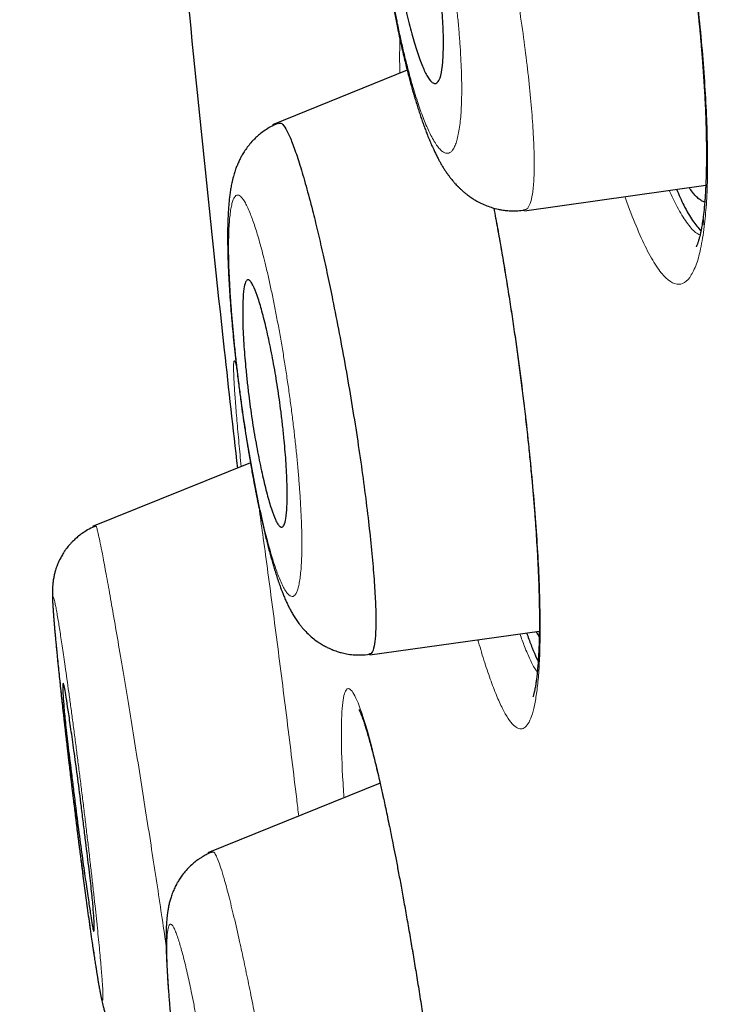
# Model space of a CAD drawing. Header units: millimetres. Extents: x 8 to 428, y 12 to 633.
# Tile 593 of 656: x 28.62 to 33.71, y 597.66 to 604.82. Entities that reach past the tile are written whole.
import ezdxf

# ---------------------------------------------------------------- set-up
doc = ezdxf.new("R2010")
doc.units = ezdxf.units.MM

msp = doc.modelspace()

# ---------------------------------------------------------------- linework, layer by layer
at = {"color": 7, "linetype": 'Continuous', "lineweight": 30}
for p, q in [((31.4362, 604.4485), (30.4568, 604.0528)), ((32.2882, 603.4288), (33.6048, 603.6139)), ((30.2972, 601.5974), (29.1505, 601.134)), ((29.1741, 601.1347), (29.1754, 601.1343)), ((31.1639, 600.2022), (32.3958, 600.3753)), ((31.2394, 599.2691), (29.9884, 598.7636))]:
    msp.add_line(p, q, dxfattribs=at)
at = {"color": 8, "linetype": 'Continuous', "lineweight": 0}
msp.add_line((31.1627, 600.2105), (31.1574, 600.2093), dxfattribs=at)
for centre, radius, start, end in [((33.8097, 603.3716), 0.2233, 173.17032, 195.19926), ((32.5658, 600.4445), 0.1695, 179.94273, 195.15665)]:
    msp.add_arc(centre, radius, start, end, dxfattribs=at)
at = {"color": 7, "linetype": 'Continuous', "lineweight": 30}
for points, knots in [([(56.3084, 527.3384), (55.9941, 528.5668), (55.3684, 531.0114), (54.3974, 534.7811), (53.4234, 538.5622), (52.4446, 542.3549), (51.3648, 546.5405), (50.183, 551.1198), (48.9006, 556.0848), (47.4721, 561.6321), (45.8955, 567.7613), (44.1799, 574.4914), (42.4631, 581.2401), (40.7476, 588.0178), (39.3195, 593.6739), (38.1816, 598.1969), (37.3257, 601.5945), (36.4727, 604.9786), (35.6271, 608.3232), (34.8459, 611.3996), (34.1381, 614.1634), (33.5133, 616.5785), (32.9472, 618.7238), (32.4509, 620.5782), (32.0208, 622.1762), (31.5881, 623.7788), (31.1759, 625.3003), (30.7985, 626.6691), (30.5002, 627.7515), (30.2756, 628.5792), (30.1231, 629.1471), (30.0342, 629.4727), (29.9948, 629.5945), (29.9826, 629.6146), (29.9857, 629.6052), (29.9857, 629.605)], [0, 0, 0, 0, 0.028425, 0.05657, 0.08452, 0.112315, 0.140016, 0.176199, 0.212256, 0.248183, 0.296953, 0.345657, 0.394582, 0.443744, 0.49315, 0.518006, 0.543042, 0.568293, 0.593809, 0.619642, 0.641414, 0.663436, 0.685472, 0.707234, 0.728735, 0.750032, 0.781689, 0.813116, 0.844401, 0.875629, 0.90684, 0.937939, 0.968835, 0.999454, 1, 1, 1, 1]), ([(54.5761, 527.4603), (54.3206, 528.4477), (53.8101, 530.4211), (53.0168, 533.4619), (52.215, 536.5316), (51.406, 539.6262), (50.5923, 542.7349), (49.6218, 546.4474), (48.4925, 550.7662), (47.2059, 555.6873), (45.8649, 560.8321), (44.4675, 566.1972), (43.0203, 571.7862), (41.5753, 577.3784), (40.1347, 582.9755), (38.6996, 588.5719), (37.5102, 593.2244), (36.5673, 596.9299), (35.8639, 599.6964), (35.1673, 602.4405), (34.4806, 605.1489), (33.8086, 607.8004), (33.2122, 610.1526), (32.6923, 612.1956), (32.2467, 613.9432), (31.8285, 615.5689), (31.3997, 617.217), (30.9761, 618.8254), (30.5716, 620.3571), (30.1957, 621.7794), (29.8532, 623.0757), (29.5446, 624.2322), (29.2853, 625.1978), (29.073, 625.9938), (28.8919, 626.6849), (28.7556, 627.2131), (28.6704, 627.5424), (28.6329, 627.6688), (28.6214, 627.6916), (28.6242, 627.6814), (28.6243, 627.6812)], [0, 0, 0, 0, 0.023406, 0.046777, 0.070122, 0.093442, 0.116743, 0.140035, 0.176612, 0.213166, 0.24969, 0.291147, 0.332584, 0.37405, 0.415564, 0.457116, 0.498706, 0.519522, 0.540358, 0.561218, 0.582102, 0.603013, 0.623947, 0.639667, 0.655399, 0.671137, 0.686871, 0.707827, 0.728758, 0.749662, 0.77471, 0.79973, 0.824744, 0.849753, 0.874758, 0.906003, 0.93721, 0.968374, 0.999494, 1, 1, 1, 1]), ([(28.6685, 627.05), (28.6877, 626.9842), (28.7295, 626.8404), (28.889, 626.2191), (29.1259, 625.3278), (29.4129, 624.2626), (29.7761, 622.9206), (30.1762, 621.4271), (30.592, 619.8708), (31.0012, 618.3376), (31.4679, 616.5798), (31.9955, 614.5711), (32.5765, 612.3352), (33.2419, 609.7551), (33.9882, 606.8449), (34.8071, 603.6426), (35.6443, 600.3645), (36.4927, 597.0382), (37.4857, 593.1343), (38.2007, 590.3293), (38.6292, 588.6486)], [0, 0, 0, 0, 0.070953, 0.15488, 0.217851, 0.281106, 0.345079, 0.409356, 0.452146, 0.494965, 0.537942, 0.580866, 0.623631, 0.666583, 0.718021, 0.769234, 0.820601, 0.872047, 0.923333, 1, 1, 1, 1]), ([(32.7356, 608.2484), (32.7355, 608.2485), (32.735, 608.2489), (32.7367, 608.2469), (32.7405, 608.2421), (32.7471, 608.2333), (32.7562, 608.2199), (32.7688, 608.2001), (32.785, 608.1718), (32.8035, 608.137), (32.8229, 608.0974), (32.8397, 608.0611), (32.8527, 608.0315), (32.8615, 608.011), (32.8687, 607.9939), (32.875, 607.9788), (32.8816, 607.9627), (32.8897, 607.9425), (32.9028, 607.909), (32.9204, 607.8626), (32.9417, 607.8039), (32.9628, 607.7434), (32.984, 607.6804), (33.0057, 607.613), (33.0288, 607.5389), (33.0535, 607.4563), (33.08, 607.3645), (33.1025, 607.2828), (33.1202, 607.2169), (33.132, 607.1721), (33.1424, 607.1317), (33.1515, 607.0961), (33.1596, 607.0641), (33.1665, 607.0366), (33.1721, 607.0142), (33.1764, 606.9964), (33.1816, 606.9754), (33.1888, 606.9457), (33.1983, 606.9062), (33.2091, 606.8605), (33.2208, 606.8102), (33.2335, 606.7547), (33.2482, 606.6894), (33.265, 606.6134), (33.2838, 606.5256), (33.3037, 606.4301), (33.3246, 606.3268), (33.3441, 606.2272), (33.362, 606.1327), (33.3783, 606.0446), (33.3947, 605.9526), (33.4113, 605.8569), (33.4279, 605.7581), (33.4438, 605.6594), (33.4594, 605.5589), (33.4742, 605.4597), (33.4881, 605.3626), (33.5003, 605.2731), (33.511, 605.1912), (33.5203, 605.1169), (33.5283, 605.0501), (33.5352, 604.9906), (33.541, 604.9385), (33.5458, 604.8935), (33.5498, 604.8555), (33.5532, 604.8227), (33.556, 604.795), (33.5584, 604.7699), (33.5609, 604.7443), (33.5638, 604.7129), (33.5674, 604.6741), (33.5715, 604.6278), (33.576, 604.5744), (33.5808, 604.5137), (33.5858, 604.4462), (33.5906, 604.375), (33.5949, 604.3039), (33.599, 604.2286), (33.6026, 604.1512), (33.6055, 604.0731), (33.6075, 604.0024), (33.6087, 603.9387), (33.6094, 603.8816), (33.6095, 603.8308), (33.6093, 603.786), (33.6088, 603.7463), (33.6081, 603.7108), (33.6074, 603.6835), (33.6068, 603.6635), (33.6063, 603.6497), (33.6058, 603.6367), (33.6053, 603.6244), (33.6048, 603.6122), (33.6042, 603.5993), (33.6034, 603.5844), (33.6025, 603.5666), (33.6012, 603.5454), (33.5996, 603.5209), (33.5975, 603.4935), (33.5949, 603.4634), (33.5918, 603.431), (33.5892, 603.4096), (33.5879, 603.3983)], [0, 0, 0, 0, 0.0018984, 0.0138037, 0.0249902, 0.0352606, 0.0459098, 0.0612551, 0.0775568, 0.094591, 0.1114398, 0.1273696, 0.1355768, 0.1424759, 0.1480414, 0.1522841, 0.1568658, 0.1629347, 0.1704933, 0.1862049, 0.2016791, 0.2167573, 0.2314394, 0.2465732, 0.2625839, 0.2797394, 0.2980516, 0.317534, 0.3266106, 0.3348831, 0.3422139, 0.3486038, 0.3540534, 0.3592596, 0.3631665, 0.3658254, 0.368543, 0.3740866, 0.3811855, 0.3888182, 0.3973176, 0.4065516, 0.4165197, 0.4295854, 0.4437272, 0.4589436, 0.4752323, 0.4925906, 0.5056429, 0.5192381, 0.5333748, 0.5480516, 0.5632676, 0.5786689, 0.5933025, 0.6093402, 0.6242676, 0.6380883, 0.6508051, 0.6624199, 0.6729327, 0.6823434, 0.6906517, 0.697857, 0.7039589, 0.7090096, 0.7138277, 0.7174715, 0.7213073, 0.7264087, 0.7329685, 0.740638, 0.7496516, 0.7600093, 0.7717106, 0.7846706, 0.7975378, 0.8098409, 0.8258352, 0.8407615, 0.8546195, 0.8674098, 0.8792464, 0.889996, 0.8996602, 0.9083977, 0.9164816, 0.9239177, 0.9273931, 0.9307069, 0.9338593, 0.9368502, 0.9396799, 0.9429426, 0.9465382, 0.9511483, 0.9567712, 0.963405, 0.9710472, 0.9796955, 0.9893472, 1, 1, 1, 1]), ([(31.5794, 607.2803), (31.5636, 607.2734), (31.5335, 607.2603), (31.4926, 607.2365), (31.4575, 607.2124), (31.4283, 607.1889), (31.4036, 607.1664), (31.3823, 607.1447), (31.3637, 607.1238), (31.348, 607.1043), (31.3348, 607.0865), (31.3231, 607.0696), (31.3114, 607.0514), (31.2999, 607.0319), (31.2893, 607.0124), (31.2798, 606.9935), (31.2701, 606.9726), (31.2609, 606.9509), (31.2525, 606.9292), (31.2457, 606.9097), (31.2404, 606.8935), (31.2364, 606.8801), (31.2328, 606.8679), (31.2286, 606.8526), (31.2238, 606.8335), (31.2184, 606.8101), (31.2131, 606.7842), (31.2081, 606.7563), (31.2038, 606.7292), (31.2004, 606.7044), (31.1978, 606.6835), (31.1956, 606.6645), (31.1938, 606.6471), (31.1923, 606.6305), (31.1907, 606.6125), (31.1891, 606.5922), (31.1876, 606.5699), (31.1863, 606.5476), (31.1853, 606.5264), (31.1842, 606.5028), (31.1833, 606.4772), (31.1826, 606.4493), (31.182, 606.416), (31.1816, 606.3737), (31.1818, 606.3195), (31.1828, 606.2586), (31.1847, 606.1925), (31.1871, 606.1333), (31.1896, 606.0847), (31.1915, 606.0504), (31.1931, 606.0227), (31.1947, 605.9986), (31.1963, 605.9746), (31.1985, 605.943), (31.2016, 605.9019), (31.2059, 605.8498), (31.2113, 605.7895), (31.2179, 605.7207), (31.2255, 605.6483), (31.2341, 605.5732), (31.2433, 605.4973), (31.2535, 605.4189), (31.2643, 605.3406), (31.2756, 605.2635), (31.2891, 605.1758), (31.305, 605.0782), (31.3236, 604.972), (31.3426, 604.8702), (31.3598, 604.7835), (31.375, 604.7109), (31.3879, 604.6512), (31.4009, 604.5938), (31.4137, 604.5392), (31.426, 604.4888), (31.4381, 604.4407), (31.4495, 604.3968), (31.46, 604.3578), (31.4674, 604.331), (31.4724, 604.3134), (31.476, 604.3008), (31.4804, 604.2855), (31.486, 604.266), (31.4943, 604.238), (31.5048, 604.2034), (31.5173, 604.1639), (31.5298, 604.1256), (31.5425, 604.0882), (31.5552, 604.0522), (31.5659, 604.0231), (31.5743, 604.001), (31.5807, 603.9846), (31.5875, 603.9672), (31.5955, 603.9475), (31.6039, 603.9274), (31.6119, 603.909), (31.6198, 603.8911), (31.6292, 603.8705), (31.6408, 603.8462), (31.6534, 603.821), (31.6658, 603.7974), (31.6779, 603.7756), (31.6904, 603.7542), (31.704, 603.7322), (31.7186, 603.71), (31.7333, 603.689), (31.747, 603.6707), (31.7596, 603.6548), (31.77, 603.6422), (31.7792, 603.6317), (31.788, 603.6219), (31.7991, 603.61), (31.8126, 603.5962), (31.8268, 603.5827), (31.8392, 603.5715), (31.8487, 603.5634), (31.8591, 603.5548), (31.8736, 603.5433), (31.8951, 603.5276), (31.9211, 603.5106), (31.9541, 603.4915), (31.9919, 603.4731), (32.0338, 603.4569), (32.0689, 603.4463), (32.0991, 603.4392), (32.126, 603.4341), (32.1589, 603.4298), (32.1975, 603.4273), (32.2413, 603.4276), (32.2715, 603.4311), (32.2875, 603.4329)], [0, 0, 0, 0, 0.010664, 0.020418, 0.029182, 0.0369, 0.043581, 0.049944, 0.056234, 0.061917, 0.066614, 0.071126, 0.076242, 0.08198, 0.087286, 0.092437, 0.098055, 0.104922, 0.11135, 0.117087, 0.121684, 0.125341, 0.128936, 0.132584, 0.139004, 0.145986, 0.15362, 0.162098, 0.171178, 0.177825, 0.183929, 0.18944, 0.194296, 0.198863, 0.203676, 0.209548, 0.215967, 0.222015, 0.227675, 0.232982, 0.240674, 0.247681, 0.254389, 0.265799, 0.278893, 0.2935, 0.308402, 0.323468, 0.332202, 0.339411, 0.345097, 0.349493, 0.354324, 0.359942, 0.368874, 0.379279, 0.391161, 0.404487, 0.41925, 0.432649, 0.447045, 0.461809, 0.476301, 0.490524, 0.50448, 0.524916, 0.544763, 0.564026, 0.582715, 0.594861, 0.606759, 0.618408, 0.629809, 0.640651, 0.650371, 0.660952, 0.669735, 0.676712, 0.679373, 0.68196, 0.685513, 0.690112, 0.69576, 0.705727, 0.715694, 0.725394, 0.734926, 0.744674, 0.754237, 0.759175, 0.763447, 0.768331, 0.774219, 0.780708, 0.786342, 0.790984, 0.797321, 0.80531, 0.813854, 0.821635, 0.828202, 0.835188, 0.84261, 0.850143, 0.85755, 0.863815, 0.86894, 0.873759, 0.876721, 0.879854, 0.883861, 0.888795, 0.894086, 0.898222, 0.901117, 0.903215, 0.907606, 0.913512, 0.92087, 0.928309, 0.938715, 0.948103, 0.956622, 0.960878, 0.966316, 0.973005, 0.980894, 0.98992, 1, 1, 1, 1]), ([(31.6422, 605.2849), (31.6498, 605.2341), (31.6658, 605.1275), (31.6836, 604.9649), (31.6965, 604.8001), (31.7001, 604.6725), (31.6988, 604.583), (31.6963, 604.5266), (31.6902, 604.4567), (31.6787, 604.3959), (31.66, 604.3625), (31.6451, 604.3531), (31.6344, 604.3523), (31.624, 604.3558), (31.606, 604.3687), (31.5792, 604.4054), (31.542, 604.4854), (31.5035, 604.5945), (31.4645, 604.7287), (31.4153, 604.9288), (31.373, 605.1499), (31.3428, 605.3682), (31.3255, 605.53), (31.3129, 605.6948), (31.3093, 605.8307), (31.3112, 605.9318), (31.3166, 606.0185), (31.3274, 606.089), (31.3448, 606.13), (31.3603, 606.1424), (31.3722, 606.1433), (31.3824, 606.1396), (31.4, 606.1264), (31.4268, 606.0889), (31.4639, 606.0075), (31.5029, 605.8972), (31.5419, 605.7632), (31.5921, 605.5646), (31.6222, 605.3962), (31.6422, 605.2849)], [0, 0, 0, 0, 0.027146, 0.056886, 0.08951, 0.124968, 0.142385, 0.158541, 0.173356, 0.210276, 0.235627, 0.24977, 0.26083, 0.271766, 0.282633, 0.315088, 0.346931, 0.378433, 0.409448, 0.440152, 0.500333, 0.527168, 0.556674, 0.589383, 0.624923, 0.647629, 0.668232, 0.703445, 0.730537, 0.749566, 0.760702, 0.771779, 0.78285, 0.815576, 0.847745, 0.879149, 0.91022, 0.940636, 1, 1, 1, 1]), ([(29.7412, 606.0321), (29.7605, 605.8248), (29.8262, 605.1176), (29.948, 603.912), (30.0823, 602.6282), (30.1706, 601.8445), (30.2027, 601.5592)], [0, 0, 0, 0, 0.138882, 0.473831, 0.808473, 1, 1, 1, 1]), ([(30.5027, 604.0659), (30.4866, 604.0589), (30.4558, 604.0454), (30.4143, 604.0208), (30.3791, 603.996), (30.3503, 603.9721), (30.3274, 603.9505), (30.304, 603.9261), (30.2805, 603.898), (30.257, 603.8654), (30.239, 603.8364), (30.2243, 603.8096), (30.2117, 603.7838), (30.2001, 603.757), (30.1906, 603.7319), (30.1836, 603.7113), (30.1782, 603.694), (30.173, 603.6756), (30.1675, 603.6544), (30.1612, 603.6267), (30.1549, 603.5942), (30.1493, 603.5582), (30.1447, 603.5222), (30.141, 603.4857), (30.1381, 603.4497), (30.136, 603.4167), (30.1344, 603.3858), (30.1333, 603.355), (30.1324, 603.3254), (30.1319, 603.298), (30.1316, 603.2723), (30.1315, 603.2421), (30.1316, 603.2046), (30.1322, 603.1567), (30.1334, 603.1028), (30.1353, 603.0445), (30.1381, 602.9775), (30.142, 602.9031), (30.1471, 602.8211), (30.1527, 602.7422), (30.1588, 602.6658), (30.1654, 602.5904), (30.173, 602.5102), (30.1817, 602.4247), (30.1917, 602.334), (30.2029, 602.2382), (30.2155, 602.1376), (30.2285, 602.0398), (30.2417, 601.9458), (30.2549, 601.8563), (30.269, 601.7658), (30.2834, 601.6775), (30.2987, 601.5877), (30.3146, 601.4992), (30.3308, 601.4135), (30.3459, 601.3374), (30.3594, 601.2724), (30.3712, 601.2174), (30.3815, 601.1711), (30.3915, 601.1279), (30.4019, 601.0837), (30.4127, 601.0394), (30.424, 600.9952), (30.435, 600.9533), (30.4461, 600.9126), (30.4567, 600.875), (30.4676, 600.838), (30.4793, 600.7997), (30.4925, 600.7588), (30.5039, 600.7256), (30.5128, 600.7006), (30.5184, 600.6853), (30.5233, 600.6724), (30.5276, 600.6612), (30.5323, 600.6493), (30.5399, 600.6302), (30.5502, 600.606), (30.5627, 600.5782), (30.5758, 600.5511), (30.5901, 600.5238), (30.606, 600.4957), (30.6211, 600.4713), (30.634, 600.4521), (30.6447, 600.437), (30.6559, 600.422), (30.669, 600.4057), (30.6886, 600.3827), (30.7142, 600.3559), (30.748, 600.3255), (30.7809, 600.3004), (30.8129, 600.2794), (30.8408, 600.2635), (30.8667, 600.2507), (30.8883, 600.2413), (30.9077, 600.2337), (30.9299, 600.226), (30.9593, 600.2174), (30.9983, 600.2087), (31.0464, 600.2023), (31.1028, 600.2), (31.1423, 600.2042), (31.1633, 600.2064)], [0, 0, 0, 0, 0.01052, 0.0201, 0.028646, 0.036089, 0.042386, 0.047553, 0.056754, 0.065208, 0.07363, 0.079811, 0.086957, 0.095005, 0.102136, 0.10753, 0.111933, 0.117517, 0.124132, 0.131302, 0.143421, 0.154585, 0.165332, 0.177336, 0.188967, 0.198109, 0.207037, 0.216191, 0.224487, 0.231996, 0.238765, 0.245142, 0.255887, 0.267935, 0.281288, 0.295332, 0.309147, 0.326886, 0.344233, 0.3612, 0.375398, 0.390099, 0.405574, 0.421812, 0.438817, 0.456594, 0.47515, 0.494489, 0.510529, 0.527077, 0.544135, 0.56106, 0.57703, 0.595651, 0.612786, 0.628425, 0.642568, 0.653969, 0.664164, 0.673286, 0.683256, 0.694702, 0.704737, 0.715666, 0.726441, 0.736533, 0.74594, 0.757024, 0.769099, 0.782053, 0.78736, 0.792494, 0.796664, 0.79983, 0.803267, 0.807952, 0.818276, 0.827569, 0.836175, 0.845553, 0.855283, 0.864627, 0.869946, 0.874613, 0.879433, 0.884571, 0.890623, 0.901311, 0.910759, 0.92094, 0.927669, 0.93471, 0.940774, 0.945567, 0.949196, 0.953298, 0.95926, 0.967027, 0.976507, 0.987561, 1, 1, 1, 1]), ([(30.5033, 604.0625), (30.5082, 604.0644), (30.5202, 604.0692), (30.5454, 604.0406), (30.5779, 603.9811), (30.6153, 603.8874), (30.6567, 603.763), (30.7012, 603.6109), (30.7442, 603.4486), (30.7845, 603.285), (30.8212, 603.1268), (30.8581, 602.9587), (30.8988, 602.7629), (30.9427, 602.5388), (30.9888, 602.2882), (31.0323, 602.0354), (31.0723, 601.7849), (31.1081, 601.5408), (31.1389, 601.3073), (31.1646, 601.0883), (31.1849, 600.8866), (31.1993, 600.7052), (31.2077, 600.5472), (31.2096, 600.4157), (31.2048, 600.3139), (31.1933, 600.2459), (31.1793, 600.2105), (31.167, 600.2105), (31.1627, 600.2105)], [0, 0, 0, 0, 0.028002, 0.069247, 0.110259, 0.151104, 0.192178, 0.233464, 0.274869, 0.305949, 0.33701, 0.36805, 0.399068, 0.440378, 0.481682, 0.522965, 0.564189, 0.605331, 0.646427, 0.687568, 0.728783, 0.770058, 0.811373, 0.852739, 0.894203, 0.935765, 0.9774, 1, 1, 1, 1]), ([(33.3923, 603.584), (33.4099, 603.5439), (33.4498, 603.4531), (33.5097, 603.3501), (33.5497, 603.3049), (33.5696, 603.2824)], [0, 0, 0, 0, 0.2840856, 0.6432655, 1, 1, 1, 1]), ([(33.5973, 603.4918), (33.5951, 603.4922), (33.5858, 603.4938), (33.5682, 603.504), (33.5446, 603.5221), (33.5203, 603.5479), (33.5002, 603.5727), (33.4881, 603.5915), (33.4845, 603.597)], [0, 0, 0, 0, 0.063334, 0.276032, 0.48932, 0.70083, 0.912048, 1, 1, 1, 1]), ([(32.0646, 603.4483), (32.0738, 603.3987), (32.0923, 603.2987), (32.1196, 603.1437), (32.1466, 602.9841), (32.1718, 602.8281), (32.1951, 602.6769), (32.2167, 602.5311), (32.2375, 602.3833), (32.2574, 602.2339), (32.2765, 602.0831), (32.2944, 601.9323), (32.3108, 601.7846), (32.3255, 601.6434), (32.3383, 601.5108), (32.3493, 601.3871), (32.3588, 601.2722), (32.3668, 601.1659), (32.3735, 601.0681), (32.3785, 600.988), (32.3821, 600.9235), (32.3848, 600.8727), (32.387, 600.8251), (32.389, 600.7807), (32.3906, 600.738), (32.3923, 600.6915), (32.3938, 600.6384), (32.3952, 600.5775), (32.3962, 600.5115), (32.3963, 600.4677), (32.3963, 600.4447)], [0, 0, 0, 0, 0.047888, 0.096735, 0.146339, 0.196691, 0.240441, 0.284736, 0.329586, 0.375056, 0.421176, 0.467955, 0.51473, 0.559571, 0.602339, 0.643014, 0.68158, 0.718024, 0.752337, 0.784515, 0.804383, 0.823338, 0.84138, 0.858511, 0.874731, 0.891546, 0.914156, 0.939778, 0.968397, 1, 1, 1, 1]), ([(33.5879, 603.3983), (33.5865, 603.3873), (33.5839, 603.3666), (33.5798, 603.3394), (33.5762, 603.3171), (33.573, 603.2993), (33.5703, 603.2853), (33.567, 603.2695), (33.5629, 603.2509), (33.5584, 603.2328), (33.5545, 603.2187), (33.5513, 603.2078), (33.5481, 603.1978), (33.5449, 603.1886), (33.5419, 603.1808), (33.5394, 603.1748), (33.5376, 603.1707), (33.5364, 603.1683), (33.5357, 603.167), (33.5359, 603.1672), (33.5359, 603.1673)], [0, 0, 0, 0, 0.082189, 0.154441, 0.216766, 0.269175, 0.311681, 0.344944, 0.422452, 0.505819, 0.556298, 0.607217, 0.660852, 0.718228, 0.777835, 0.832003, 0.879611, 0.929237, 0.982134, 1, 1, 1, 1]), ([(30.5078, 602.0564), (30.5118, 602.0269), (30.5204, 601.9639), (30.5321, 601.865), (30.5452, 601.7368), (30.558, 601.5815), (30.5653, 601.416), (30.5644, 601.281), (30.5565, 601.1911), (30.5436, 601.1436), (30.5286, 601.1271), (30.5131, 601.131), (30.4965, 601.1501), (30.4758, 601.1897), (30.4497, 601.2587), (30.4184, 601.3659), (30.3856, 601.5001), (30.3531, 601.6548), (30.3223, 601.8239), (30.2999, 601.9716), (30.284, 602.0932), (30.2727, 602.1913), (30.2599, 602.3191), (30.2471, 602.4742), (30.2403, 602.6379), (30.2412, 602.7715), (30.2481, 602.862), (30.2603, 602.9116), (30.2747, 602.9291), (30.2903, 602.925), (30.3065, 602.9055), (30.3274, 602.8651), (30.3534, 602.7953), (30.3851, 602.6872), (30.4181, 602.5531), (30.4507, 602.3992), (30.4818, 602.2318), (30.4991, 602.1148), (30.5078, 602.0564)], [0, 0, 0, 0, 0.015774, 0.033628, 0.053354, 0.086805, 0.124927, 0.163808, 0.197554, 0.226057, 0.24958, 0.270422, 0.291183, 0.312104, 0.343246, 0.374545, 0.405751, 0.437165, 0.468743, 0.500314, 0.516008, 0.533643, 0.553256, 0.586805, 0.624872, 0.662407, 0.695734, 0.724643, 0.7494, 0.77041, 0.791534, 0.81251, 0.843935, 0.875113, 0.90642, 0.937532, 0.968794, 1, 1, 1, 1]), ([(29.1748, 601.1382), (29.1583, 601.1309), (29.1269, 601.1171), (29.0853, 601.0919), (29.0509, 601.0668), (29.0235, 601.0433), (29.0025, 601.0229), (28.9869, 601.0059), (28.9747, 600.9916), (28.9627, 600.9765), (28.9494, 600.9584), (28.9341, 600.935), (28.918, 600.9069), (28.9029, 600.8757), (28.8897, 600.8428), (28.8799, 600.8123), (28.8735, 600.7874), (28.8695, 600.7688), (28.8667, 600.7538), (28.8637, 600.7344), (28.8611, 600.7108), (28.8595, 600.6863), (28.8589, 600.6677), (28.8588, 600.6462), (28.8591, 600.6232), (28.8601, 600.5963), (28.8615, 600.5685), (28.8633, 600.5393), (28.8652, 600.5113), (28.8674, 600.483), (28.8696, 600.4546), (28.872, 600.4255), (28.8746, 600.3955), (28.8774, 600.3638), (28.8806, 600.3286), (28.8844, 600.2881), (28.889, 600.2404), (28.8945, 600.1847), (28.9006, 600.1243), (28.9073, 600.0598), (28.9143, 599.9935), (28.9218, 599.9237), (28.9295, 599.8529), (28.9374, 599.7822), (28.9465, 599.701), (28.9569, 599.6098), (28.9684, 599.5098), (28.9796, 599.4143), (28.9904, 599.3239), (29.0005, 599.239), (29.0101, 599.1598), (29.0193, 599.0843), (29.0294, 599.0025), (29.0406, 598.9126), (29.0529, 598.8153), (29.0641, 598.727), (29.0744, 598.6478), (29.0836, 598.5774), (29.0928, 598.5071), (29.1024, 598.4358), (29.1124, 598.3623), (29.1228, 598.2872), (29.1334, 598.211), (29.1431, 598.1437), (29.1516, 598.0853), (29.1589, 598.0361), (29.1657, 597.9907), (29.1718, 597.9512), (29.1769, 597.9187), (29.1805, 597.8957), (29.1831, 597.8801), (29.1847, 597.87), (29.1861, 597.8614), (29.1873, 597.8541), (29.1886, 597.8464), (29.1902, 597.8365), (29.1924, 597.8238), (29.195, 597.8084), (29.1979, 597.7919), (29.2009, 597.7753), (29.2037, 597.7599), (29.2063, 597.7459), (29.2096, 597.729), (29.2134, 597.7103), (29.2179, 597.6894), (29.2228, 597.6686), (29.2279, 597.6485), (29.2352, 597.6229), (29.2457, 597.5923), (29.2575, 597.5633), (29.2692, 597.5387), (29.2805, 597.5176), (29.292, 597.4983), (29.3056, 597.4774), (29.3215, 597.4558), (29.3393, 597.4341), (29.3593, 597.4123), (29.3843, 597.3883), (29.4164, 597.3619), (29.4544, 597.3358), (29.4979, 597.3119), (29.5458, 597.2914), (29.6, 597.2748), (29.6595, 597.2644), (29.7107, 597.2605), (29.7414, 597.2633), (29.751, 597.2642)], [0, 0, 0, 0, 0.009581, 0.018218, 0.025788, 0.032203, 0.037403, 0.041352, 0.044503, 0.047421, 0.051659, 0.056535, 0.062532, 0.069357, 0.075534, 0.082068, 0.087337, 0.090324, 0.093723, 0.09769, 0.104731, 0.112234, 0.119855, 0.127753, 0.140177, 0.153516, 0.16707, 0.179425, 0.190579, 0.20067, 0.211275, 0.220934, 0.230538, 0.240265, 0.250294, 0.261704, 0.274501, 0.288691, 0.304285, 0.31836, 0.33339, 0.348409, 0.362977, 0.377094, 0.390763, 0.410376, 0.428845, 0.446189, 0.462419, 0.477543, 0.491563, 0.5047, 0.517807, 0.535374, 0.553047, 0.570828, 0.584239, 0.597718, 0.611301, 0.625597, 0.640832, 0.657011, 0.674139, 0.692218, 0.7048, 0.717805, 0.730806, 0.742368, 0.752371, 0.760816, 0.764713, 0.768159, 0.771155, 0.7737, 0.775993, 0.779394, 0.784164, 0.78974, 0.796448, 0.803303, 0.809795, 0.815922, 0.821683, 0.832801, 0.842693, 0.852363, 0.86188, 0.871242, 0.880204, 0.888284, 0.894972, 0.899132, 0.903096, 0.9077, 0.912994, 0.917743, 0.922957, 0.928947, 0.936339, 0.945137, 0.95351, 0.962771, 0.972836, 0.983591, 0.994891, 1, 1, 1, 1]), ([(32.3963, 600.444), (32.3962, 600.422), (32.396, 600.3801), (32.3949, 600.3233), (32.3935, 600.2739), (32.3918, 600.2315), (32.39, 600.1953), (32.3881, 600.1653), (32.3864, 600.1409), (32.3849, 600.1215), (32.3836, 600.106), (32.3826, 600.0941), (32.3816, 600.084), (32.3804, 600.0723), (32.3789, 600.0576), (32.3768, 600.0397), (32.3747, 600.0226), (32.3725, 600.0066), (32.3703, 599.992), (32.368, 599.9777), (32.3656, 599.9637), (32.3631, 599.9512), (32.361, 599.9409), (32.3589, 599.9317), (32.3566, 599.9222), (32.354, 599.912), (32.3511, 599.9024), (32.349, 599.8969), (32.349, 599.8969), (32.3491, 599.8969)], [0, 0, 0, 0, 0.072379, 0.138573, 0.198642, 0.252634, 0.300586, 0.342529, 0.376525, 0.405241, 0.42869, 0.446883, 0.461295, 0.476969, 0.505002, 0.53718, 0.573123, 0.602313, 0.632884, 0.664829, 0.698143, 0.731449, 0.759497, 0.781792, 0.810582, 0.85492, 0.913033, 0.966947, 1, 1, 1, 1]), ([(32.3039, 600.3624), (32.3064, 600.355), (32.3198, 600.3144), (32.3438, 600.2527), (32.3692, 600.1906), (32.3834, 600.1624), (32.3874, 600.1546)], [0, 0, 0, 0, 0.08437, 0.464838, 0.85099, 1, 1, 1, 1]), ([(32.395, 600.3337), (32.39, 600.3417), (32.383, 600.353), (32.3757, 600.3679), (32.3735, 600.3722)], [0, 0, 0, 0, 0.709615, 1, 1, 1, 1]), ([(29.0693, 599.1004), (29.0742, 599.0605), (29.0839, 598.9821), (29.1024, 598.8343), (29.1228, 598.6677), (29.1422, 598.5013), (29.1547, 598.3751), (29.1612, 598.2865), (29.1639, 598.2153), (29.1609, 598.1856), (29.1555, 598.2005), (29.1483, 598.2386), (29.1377, 598.3058), (29.1229, 598.4042), (29.1037, 598.5357), (29.0804, 598.6979), (29.0543, 598.8863), (29.0319, 599.0622), (29.0136, 599.2102), (28.9949, 599.3593), (28.9741, 599.5266), (28.9549, 599.6935), (28.9424, 599.8188), (28.9362, 599.9062), (28.934, 599.9754), (28.937, 600.0043), (28.9423, 599.9886), (28.9533, 599.9322), (28.9718, 599.8142), (28.9964, 599.6454), (29.0187, 599.4869), (29.044, 599.3025), (29.0608, 599.1686), (29.0693, 599.1004)], [0, 0, 0, 0, 0.021278, 0.041826, 0.080371, 0.116069, 0.148852, 0.178647, 0.205677, 0.250694, 0.276423, 0.303723, 0.332623, 0.363177, 0.395159, 0.428955, 0.464293, 0.501196, 0.522681, 0.543347, 0.582341, 0.618121, 0.650975, 0.680688, 0.70739, 0.751486, 0.777222, 0.804609, 0.863436, 0.895236, 0.928639, 0.963619, 1, 1, 1, 1]), ([(31.0863, 599.8048), (31.0863, 599.8048), (31.0863, 599.8047), (31.0879, 599.8016), (31.0911, 599.7947), (31.0965, 599.7822), (31.1039, 599.7633), (31.1127, 599.7392), (31.1228, 599.7099), (31.1338, 599.6756), (31.1453, 599.6378), (31.1571, 599.5968), (31.1704, 599.549), (31.1851, 599.4936), (31.2013, 599.4296), (31.2179, 599.3613), (31.2325, 599.2993), (31.2447, 599.2457), (31.2548, 599.2009), (31.2655, 599.1525), (31.2771, 599.0988), (31.2899, 599.0386), (31.3039, 598.9714), (31.3191, 598.897), (31.3355, 598.8151), (31.3531, 598.7252), (31.3718, 598.6271), (31.3917, 598.5204), (31.4128, 598.405), (31.4349, 598.2807), (31.457, 598.1532), (31.479, 598.0235), (31.5006, 597.8923), (31.5229, 597.7542), (31.544, 597.6195), (31.5638, 597.4893), (31.5823, 597.3648), (31.6009, 597.2366), (31.6195, 597.1048), (31.6381, 596.9698), (31.6565, 596.8319), (31.6747, 596.6916), (31.6925, 596.5491), (31.7099, 596.4051), (31.7258, 596.2683), (31.7403, 596.1393), (31.7533, 596.0181), (31.7657, 595.8975), (31.7774, 595.7779), (31.7883, 595.6594), (31.7948, 595.5831), (31.7981, 595.5447)], [0, 0, 0, 0, 0.008195, 0.019281, 0.029239, 0.045419, 0.062655, 0.079183, 0.097731, 0.115804, 0.133562, 0.151152, 0.168591, 0.190174, 0.211511, 0.232612, 0.253483, 0.265307, 0.277058, 0.289435, 0.303046, 0.317892, 0.333973, 0.351288, 0.369837, 0.38962, 0.410634, 0.43288, 0.456354, 0.481054, 0.506978, 0.530666, 0.55529, 0.580853, 0.607355, 0.629231, 0.651712, 0.674804, 0.698514, 0.722843, 0.747795, 0.773367, 0.79956, 0.82637, 0.853793, 0.877111, 0.90085, 0.925007, 0.949583, 0.974579, 1, 1, 1, 1]), ([(30.022, 598.7716), (30.009, 598.766), (29.9858, 598.756), (29.9565, 598.7399), (29.9342, 598.7261), (29.9116, 598.7106), (29.8851, 598.6902), (29.8533, 598.6616), (29.8231, 598.6291), (29.7976, 598.5964), (29.7785, 598.5679), (29.762, 598.5399), (29.7467, 598.5098), (29.732, 598.4757), (29.7205, 598.4431), (29.7115, 598.412), (29.7045, 598.3825), (29.6989, 598.3535), (29.6948, 598.3265), (29.692, 598.3034), (29.6901, 598.2839), (29.6887, 598.2667), (29.6876, 598.2516), (29.6868, 598.237), (29.6861, 598.2218), (29.6854, 598.2043), (29.6848, 598.1785), (29.6845, 598.1473), (29.6847, 598.1144), (29.6851, 598.088), (29.6856, 598.0643), (29.6863, 598.0393), (29.6873, 598.0098), (29.6888, 597.9742), (29.6908, 597.9336), (29.6932, 597.8895), (29.6961, 597.8436), (29.6991, 597.7998), (29.7021, 597.7588), (29.7049, 597.7227), (29.7075, 597.6908), (29.7096, 597.6651), (29.7114, 597.6441), (29.7132, 597.6241), (29.7152, 597.6015), (29.7176, 597.5746), (29.7205, 597.5431), (29.7245, 597.5017), (29.7297, 597.4489), (29.7363, 597.385), (29.7438, 597.3158), (29.7519, 597.243), (29.7616, 597.1604), (29.7728, 597.0672), (29.786, 596.9631), (29.8003, 596.8548), (29.8147, 596.7504), (29.8288, 596.6509), (29.8426, 596.5571), (29.8569, 596.4631), (29.8712, 596.3722), (29.885, 596.2871), (29.8979, 596.2096), (29.9099, 596.1396), (29.921, 596.0769), (29.9311, 596.0211), (29.9401, 595.973), (29.9479, 595.9319), (29.9547, 595.8967), (29.9611, 595.8641), (29.9675, 595.8318), (29.9745, 595.7977), (29.9816, 595.7634), (29.9891, 595.728), (29.997, 595.6915), (30.0055, 595.6532), (30.0142, 595.6151), (30.0228, 595.5785), (30.0315, 595.5428), (30.04, 595.509), (30.0483, 595.4776), (30.0559, 595.4496), (30.0632, 595.4236), (30.0711, 595.3967), (30.0804, 595.3666), (30.0902, 595.3369), (30.0999, 595.3095), (30.1092, 595.285), (30.1191, 595.261), (30.1296, 595.2372), (30.1415, 595.2125), (30.1531, 595.1905), (30.1657, 595.1686), (30.1803, 595.1456), (30.1982, 595.1201), (30.222, 595.09), (30.2525, 595.0571), (30.288, 595.0252), (30.3191, 595.0019), (30.3444, 594.9854), (30.3638, 594.9739), (30.3835, 594.9634), (30.4063, 594.9525), (30.433, 594.9414), (30.4644, 594.9306), (30.4998, 594.9209), (30.5403, 594.9132), (30.5855, 594.9085), (30.6348, 594.9077), (30.6685, 594.9114), (30.6858, 594.9134)], [0, 0, 0, 0, 0.007912, 0.014164, 0.018658, 0.022615, 0.029674, 0.037777, 0.047167, 0.055188, 0.061802, 0.067374, 0.07503, 0.083241, 0.092319, 0.100235, 0.108957, 0.118219, 0.126637, 0.134128, 0.141352, 0.146977, 0.152315, 0.157308, 0.162261, 0.168445, 0.175992, 0.189143, 0.199602, 0.207415, 0.214092, 0.221359, 0.230094, 0.240294, 0.251826, 0.263533, 0.275085, 0.286482, 0.295328, 0.303997, 0.311288, 0.316811, 0.321133, 0.32517, 0.330096, 0.33591, 0.342615, 0.350212, 0.362013, 0.375186, 0.388857, 0.402943, 0.417408, 0.43603, 0.455262, 0.475113, 0.495587, 0.512421, 0.529659, 0.547304, 0.564698, 0.580946, 0.596045, 0.61, 0.6228, 0.634447, 0.644939, 0.65369, 0.661434, 0.668481, 0.67592, 0.683845, 0.692615, 0.700721, 0.709931, 0.720142, 0.73043, 0.740585, 0.750607, 0.761279, 0.771115, 0.780037, 0.788456, 0.797001, 0.807593, 0.819457, 0.829187, 0.837902, 0.846635, 0.855496, 0.864095, 0.871602, 0.877455, 0.884438, 0.891998, 0.899601, 0.909907, 0.919719, 0.928503, 0.933269, 0.937654, 0.941661, 0.946102, 0.95195, 0.957877, 0.964725, 0.972441, 0.980955, 0.990178, 1, 1, 1, 1])]:
    msp.add_open_spline(points, degree=3, knots=knots, dxfattribs=at)
at = {"color": 8, "linetype": 'Continuous', "lineweight": 0}
for points, knots in [([(32.3924, 607.7804), (32.3949, 607.8404), (32.4, 607.9606), (32.4154, 608.1103), (32.436, 608.2366), (32.4624, 608.3363), (32.4939, 608.4089), (32.5306, 608.453), (32.5722, 608.4678), (32.6184, 608.4517), (32.669, 608.4046), (32.7234, 608.3288), (32.781, 608.2251), (32.8412, 608.0949), (32.9034, 607.9391), (32.9671, 607.759), (33.0316, 607.5557), (33.0962, 607.3305), (33.1601, 607.0864), (33.2224, 606.8275), (33.2823, 606.5571), (33.3392, 606.2781), (33.3924, 605.9936), (33.4413, 605.7065), (33.4852, 605.4197), (33.5234, 605.1362), (33.5553, 604.8592), (33.5809, 604.5912), (33.6, 604.3345), (33.6126, 604.0917), (33.6186, 603.8652), (33.6177, 603.6579), (33.6104, 603.47), (33.5995, 603.3654), (33.5941, 603.313)], [0, 0, 0, 0, 0.031207, 0.062482, 0.093809, 0.125151, 0.156471, 0.187734, 0.218924, 0.250054, 0.281194, 0.312386, 0.343623, 0.374888, 0.406169, 0.437464, 0.468798, 0.500228, 0.531688, 0.563081, 0.594427, 0.625728, 0.656975, 0.688162, 0.719294, 0.750397, 0.781516, 0.812678, 0.843885, 0.875123, 0.906368, 0.937599, 0.968805, 1, 1, 1, 1]), ([(31.5802, 607.2771), (31.5867, 607.2795), (31.6026, 607.2853), (31.6343, 607.2582), (31.674, 607.2007), (31.7189, 607.1091), (31.7678, 606.9869), (31.8197, 606.8367), (31.8694, 606.6761), (31.9154, 606.5139), (31.9572, 606.3567), (31.9988, 606.1896), (32.0443, 605.9946), (32.093, 605.7711), (32.1434, 605.5208), (32.1903, 605.2683), (32.2327, 605.0179), (32.2699, 604.7738), (32.3008, 604.5406), (32.3256, 604.3217), (32.3439, 604.1201), (32.3555, 603.9386), (32.36, 603.7803), (32.3572, 603.6482), (32.3469, 603.5456), (32.3293, 603.4756), (32.3075, 603.4364), (32.2889, 603.4356), (32.2807, 603.4353)], [0, 0, 0, 0, 0.028559, 0.069331, 0.109879, 0.150281, 0.190927, 0.231791, 0.272771, 0.30353, 0.334269, 0.364982, 0.395678, 0.436574, 0.477477, 0.51836, 0.559171, 0.599876, 0.640506, 0.681168, 0.721892, 0.762665, 0.803464, 0.84429, 0.885192, 0.926208, 0.96731, 1, 1, 1, 1]), ([(31.2678, 605.3543), (31.2723, 605.323), (31.2813, 605.2601), (31.2961, 605.1651), (31.3119, 605.0703), (31.3286, 604.9764), (31.346, 604.8842), (31.3654, 604.7875), (31.3868, 604.6873), (31.4103, 604.5845), (31.4345, 604.4859), (31.4591, 604.3926), (31.4826, 604.3103), (31.5048, 604.2383), (31.5258, 604.1754), (31.5466, 604.1176), (31.5674, 604.0649), (31.5881, 604.0172), (31.6099, 603.9722), (31.6326, 603.9312), (31.6557, 603.8964), (31.6778, 603.8705), (31.6989, 603.8534), (31.7188, 603.845), (31.7375, 603.8454), (31.7546, 603.855), (31.7703, 603.8737), (31.7844, 603.9014), (31.7969, 603.9378), (31.8077, 603.982), (31.8165, 604.0337), (31.8235, 604.0927), (31.8284, 604.1592), (31.8315, 604.2324), (31.8325, 604.3122), (31.8314, 604.3985), (31.8282, 604.4906), (31.8231, 604.5876), (31.8159, 604.6895), (31.8068, 604.7953), (31.7959, 604.9042), (31.7833, 605.0147), (31.7689, 605.1271), (31.7537, 605.2345), (31.7382, 605.3359), (31.7226, 605.4307), (31.7062, 605.5248), (31.6887, 605.6182), (31.6704, 605.711), (31.6501, 605.8081), (31.6278, 605.9086), (31.6036, 606.0109), (31.5789, 606.109), (31.5537, 606.2021), (31.5299, 606.2843), (31.5075, 606.3563), (31.4864, 606.4192), (31.4654, 606.4772), (31.4447, 606.53), (31.4244, 606.5773), (31.4031, 606.622), (31.3811, 606.6626), (31.3586, 606.6974), (31.3371, 606.7238), (31.3168, 606.7415), (31.2977, 606.75), (31.28, 606.7495), (31.2638, 606.7401), (31.2491, 606.7216), (31.2359, 606.6941), (31.2243, 606.6579), (31.2144, 606.6136), (31.2062, 606.5618), (31.1999, 606.5027), (31.1955, 606.4362), (31.1929, 606.3628), (31.1921, 606.283), (31.1932, 606.1971), (31.1963, 606.1055), (31.2013, 606.0081), (31.2081, 605.9062), (31.2166, 605.8006), (31.2269, 605.6921), (31.2389, 605.581), (31.2524, 605.4682), (31.2627, 605.3922), (31.2678, 605.3543)], [0, 0, 0, 0, 0.010269, 0.020637, 0.031153, 0.041542, 0.051913, 0.062313, 0.074823, 0.087332, 0.099951, 0.11246, 0.12481, 0.135215, 0.145558, 0.155889, 0.166257, 0.176711, 0.1873, 0.19996, 0.21247, 0.224904, 0.237337, 0.249843, 0.262263, 0.27465, 0.28708, 0.299626, 0.312361, 0.324976, 0.337466, 0.349898, 0.362344, 0.374873, 0.387278, 0.399773, 0.412335, 0.424817, 0.43732, 0.450053, 0.462608, 0.475066, 0.487506, 0.50001, 0.510435, 0.520793, 0.531133, 0.541504, 0.551956, 0.562536, 0.575032, 0.587504, 0.60008, 0.612609, 0.625036, 0.635355, 0.645745, 0.656255, 0.666629, 0.677023, 0.687483, 0.699985, 0.712503, 0.725085, 0.737569, 0.749981, 0.762449, 0.774848, 0.787259, 0.799765, 0.812449, 0.825101, 0.837606, 0.850036, 0.862468, 0.874975, 0.88744, 0.899845, 0.912266, 0.92478, 0.937459, 0.949958, 0.962441, 0.975023, 0.987557, 1, 1, 1, 1]), ([(31.3824, 604.4268), (31.3815, 604.4855), (31.3803, 604.5745), (31.3824, 604.6486), (31.3831, 604.6739)], [0, 0, 0, 0, 0.65963, 1, 1, 1, 1]), ([(30.2165, 602.1542), (30.2213, 602.1165), (30.2312, 602.0408), (30.2474, 601.9267), (30.2646, 601.8132), (30.2827, 601.7014), (30.3015, 601.5921), (30.321, 601.4855), (30.3411, 601.382), (30.3616, 601.2826), (30.3823, 601.1884), (30.402, 601.1052), (30.4204, 601.0322), (30.4378, 600.9682), (30.4549, 600.9093), (30.4719, 600.8555), (30.4887, 600.8067), (30.5064, 600.7604), (30.5247, 600.718), (30.5431, 600.6818), (30.5607, 600.6545), (30.5772, 600.6361), (30.5927, 600.6265), (30.607, 600.6258), (30.62, 600.6344), (30.6316, 600.6521), (30.6419, 600.6791), (30.6508, 600.7146), (30.6581, 600.7582), (30.6638, 600.8096), (30.6679, 600.8686), (30.6705, 600.9348), (30.6713, 601.0077), (30.6705, 601.0872), (30.6679, 601.1734), (30.6636, 601.2653), (30.6578, 601.3623), (30.6503, 601.464), (30.6412, 601.5697), (30.6308, 601.6784), (30.6189, 601.789), (30.6057, 601.9014), (30.5912, 602.0152), (30.5756, 602.1293), (30.5589, 602.243), (30.5411, 602.356), (30.5224, 602.4681), (30.5028, 602.5781), (30.4827, 602.685), (30.4622, 602.7881), (30.4413, 602.887), (30.4203, 602.981), (30.4004, 603.0642), (30.3817, 603.1373), (30.3643, 603.2012), (30.347, 603.2601), (30.33, 603.314), (30.3134, 603.3625), (30.2961, 603.4083), (30.2783, 603.4502), (30.2602, 603.4863), (30.2431, 603.514), (30.2269, 603.5329), (30.212, 603.5426), (30.1984, 603.5431), (30.186, 603.5346), (30.1749, 603.5169), (30.1653, 603.4901), (30.157, 603.4544), (30.1502, 603.4108), (30.145, 603.3595), (30.1413, 603.3007), (30.1392, 603.2345), (30.1386, 603.1614), (30.1396, 603.0819), (30.1422, 602.9964), (30.1464, 602.9049), (30.1522, 602.8076), (30.1595, 602.7057), (30.1682, 602.6002), (30.1783, 602.4918), (30.1897, 602.3808), (30.2023, 602.268), (30.2118, 602.192), (30.2165, 602.1542)], [0, 0, 0, 0, 0.012341, 0.024831, 0.037401, 0.049852, 0.062319, 0.074836, 0.087342, 0.099962, 0.112476, 0.124815, 0.135227, 0.145575, 0.155907, 0.166273, 0.17672, 0.187298, 0.199959, 0.212467, 0.224899, 0.237331, 0.24984, 0.262261, 0.274644, 0.287071, 0.299619, 0.312364, 0.324838, 0.337322, 0.349901, 0.362424, 0.374879, 0.387285, 0.399783, 0.412346, 0.424831, 0.437341, 0.450049, 0.462595, 0.475057, 0.48751, 0.500033, 0.512514, 0.524924, 0.537347, 0.549863, 0.562552, 0.575046, 0.587517, 0.600091, 0.612618, 0.625051, 0.635381, 0.645769, 0.656265, 0.66665, 0.677046, 0.687496, 0.700007, 0.71252, 0.725111, 0.737604, 0.749993, 0.762463, 0.774864, 0.787277, 0.799783, 0.812463, 0.825101, 0.837597, 0.850025, 0.862459, 0.874974, 0.887419, 0.899813, 0.912233, 0.924755, 0.937455, 0.949951, 0.962436, 0.975022, 0.987558, 1, 1, 1, 1]), ([(33.5941, 603.313), (33.5859, 603.2568), (33.5693, 603.1441), (33.533, 603.0227), (33.4891, 602.9375), (33.4377, 602.8936), (33.3796, 602.8915), (33.3155, 602.9334), (33.2464, 603.02), (33.1737, 603.1461), (33.0985, 603.3146), (33.0461, 603.4449), (33.0193, 603.5275), (33.0181, 603.5314)], [0, 0, 0, 0, 0.099272, 0.198856, 0.298568, 0.398208, 0.49763, 0.596821, 0.696128, 0.795717, 0.895421, 0.995072, 1, 1, 1, 1]), ([(33.3396, 603.5766), (33.3588, 603.5349), (33.4013, 603.4421), (33.4656, 603.3413), (33.5215, 603.2724), (33.5526, 603.2573), (33.5631, 603.2522)], [0, 0, 0, 0, 0.246018, 0.546531, 0.846469, 1, 1, 1, 1]), ([(32.0671, 603.4475), (32.0767, 603.3964), (32.1032, 603.2554), (32.1444, 603.0145), (32.1901, 602.7296), (32.2324, 602.4418), (32.2707, 602.1547), (32.3046, 601.8709), (32.3339, 601.5933), (32.3584, 601.3247), (32.3778, 601.0677), (32.3919, 600.8258), (32.4008, 600.5998), (32.4017, 600.4667), (32.4022, 600.4002)], [0, 0, 0, 0, 0.0491171, 0.1356058, 0.2219363, 0.3081106, 0.3942877, 0.4806576, 0.5672279, 0.6539322, 0.7406632, 0.8273045, 0.9137627, 1, 1, 1, 1]), ([(30.2301, 601.5702), (30.2245, 601.6278), (30.2128, 601.75), (30.1989, 601.9077), (30.1875, 602.0487), (30.1796, 602.163), (30.1751, 602.2506), (30.1743, 602.3098), (30.177, 602.3406), (30.1837, 602.3382), (30.1904, 602.3216), (30.1958, 602.2967), (30.1966, 602.2934)], [0, 0, 0, 0, 0.097953, 0.208112, 0.31843, 0.428905, 0.539494, 0.65015, 0.760861, 0.87169, 0.982806, 1, 1, 1, 1]), ([(30.3597, 601.2723), (30.3686, 601.2088), (30.3881, 601.0691), (30.4203, 600.8321), (30.4553, 600.5698), (30.4911, 600.2962), (30.5272, 600.0149), (30.5632, 599.7288), (30.5988, 599.4411), (30.6272, 599.2068), (30.6432, 599.0715), (30.6481, 599.0301)], [0, 0, 0, 0, 0.100564, 0.221149, 0.341924, 0.462876, 0.583925, 0.70497, 0.825925, 0.946765, 1, 1, 1, 1]), ([(29.1754, 601.1343), (29.1762, 601.1352), (29.1779, 601.137), (29.1846, 601.1139), (29.194, 601.0744), (29.2063, 601.0157), (29.2231, 600.9304), (29.2453, 600.8123), (29.2734, 600.6565), (29.3051, 600.4765), (29.3397, 600.275), (29.3766, 600.055), (29.4154, 599.8197), (29.4555, 599.5743), (29.496, 599.3231), (29.5362, 599.07), (29.5755, 598.8194), (29.6131, 598.5746), (29.6481, 598.3425), (29.6722, 598.1808), (29.6834, 598.1034), (29.685, 598.0924)], [0, 0, 0, 0, 0.035901, 0.080692, 0.125289, 0.169647, 0.213981, 0.273356, 0.332992, 0.392774, 0.45259, 0.51239, 0.572177, 0.631915, 0.691645, 0.751352, 0.811008, 0.870621, 0.930282, 0.990091, 1, 1, 1, 1]), ([(28.9977, 599.2599), (29.0022, 599.222), (29.0114, 599.1464), (29.0253, 599.0327), (29.0395, 598.9196), (29.0537, 598.8068), (29.068, 598.6959), (29.0821, 598.5879), (29.096, 598.4836), (29.1095, 598.3832), (29.1227, 598.2878), (29.1353, 598.1981), (29.1473, 598.1146), (29.1587, 598.0374), (29.1694, 597.9673), (29.1794, 597.9043), (29.1886, 597.8486), (29.197, 597.8006), (29.2044, 597.7612), (29.2108, 597.7306), (29.2161, 597.709), (29.2202, 597.697), (29.2231, 597.693), (29.2251, 597.6958), (29.2262, 597.705), (29.2266, 597.7207), (29.2261, 597.7428), (29.2248, 597.773), (29.2225, 597.8122), (29.2189, 597.8614), (29.2143, 597.9184), (29.2087, 597.983), (29.202, 598.0546), (29.1944, 598.1328), (29.1859, 598.2172), (29.1764, 598.3078), (29.166, 598.4046), (29.1548, 598.5066), (29.1429, 598.6123), (29.1306, 598.7205), (29.1177, 598.8308), (29.1044, 598.9431), (29.0907, 599.0569), (29.0768, 599.171), (29.0627, 599.2848), (29.0484, 599.3979), (29.034, 599.5104), (29.0196, 599.6213), (29.0053, 599.7296), (28.9914, 599.8337), (28.9779, 599.9332), (28.9648, 600.028), (28.9528, 600.1126), (28.942, 600.1875), (28.9324, 600.2528), (28.9233, 600.3135), (28.9147, 600.3693), (28.9065, 600.4205), (28.8985, 600.4693), (28.8907, 600.5143), (28.8834, 600.5536), (28.877, 600.5846), (28.8717, 600.6069), (28.8678, 600.619), (28.865, 600.6228), (28.8632, 600.6201), (28.8621, 600.6109), (28.8619, 600.5953), (28.8625, 600.5732), (28.8639, 600.543), (28.8663, 600.5039), (28.87, 600.4545), (28.8747, 600.3976), (28.8804, 600.333), (28.8871, 600.2612), (28.8947, 600.1829), (28.9033, 600.0984), (28.9127, 600.0078), (28.9231, 599.9112), (28.9342, 599.8095), (28.9459, 599.704), (28.9582, 599.596), (28.9709, 599.486), (28.984, 599.3738), (28.9931, 599.298), (28.9977, 599.2599)], [0, 0, 0, 0, 0.01243, 0.024821, 0.037253, 0.049805, 0.062554, 0.075058, 0.087555, 0.100178, 0.112696, 0.125021, 0.137506, 0.149911, 0.162317, 0.174806, 0.187457, 0.200148, 0.212667, 0.225089, 0.237493, 0.249956, 0.260333, 0.270663, 0.280993, 0.29137, 0.301842, 0.312454, 0.325086, 0.337579, 0.350006, 0.362445, 0.374971, 0.387371, 0.399738, 0.412152, 0.424693, 0.437437, 0.450113, 0.462644, 0.475106, 0.487573, 0.500121, 0.512594, 0.525002, 0.537425, 0.549941, 0.562625, 0.57527, 0.587768, 0.600191, 0.612617, 0.62512, 0.635457, 0.645759, 0.656073, 0.666447, 0.676927, 0.687559, 0.700061, 0.712558, 0.725176, 0.737686, 0.750019, 0.76042, 0.77076, 0.781086, 0.791447, 0.80189, 0.812462, 0.825109, 0.837606, 0.85003, 0.862457, 0.874965, 0.8874, 0.899786, 0.912202, 0.924726, 0.937434, 0.950079, 0.962583, 0.975022, 0.987469, 1, 1, 1, 1]), ([(32.4022, 600.4002), (32.4017, 600.3436), (32.4006, 600.2306), (32.3931, 600.0852), (32.3816, 599.9588), (32.3657, 599.854), (32.3457, 599.7709), (32.3217, 599.7104), (32.2938, 599.6733), (32.2622, 599.6602), (32.2273, 599.6723), (32.1894, 599.7095), (32.149, 599.7706), (32.1065, 599.8549), (32.0622, 599.9611), (32.0166, 600.0898), (31.9789, 600.2072), (31.9565, 600.2883), (31.9497, 600.3126)], [0, 0, 0, 0, 0.06503, 0.129829, 0.194484, 0.25907, 0.323659, 0.388329, 0.453173, 0.518307, 0.583504, 0.648512, 0.713398, 0.778199, 0.84293, 0.907605, 0.972245, 1, 1, 1, 1]), ([(32.2543, 600.3554), (32.2657, 600.3236), (32.2911, 600.2526), (32.3294, 600.1665), (32.3604, 600.1052), (32.3771, 600.0827), (32.381, 600.0775)], [0, 0, 0, 0, 0.260279, 0.580808, 0.901766, 1, 1, 1, 1]), ([(30.9772, 599.1631), (30.9747, 599.1998), (30.9619, 599.3795), (30.9563, 599.6178), (30.9611, 599.8168), (30.9756, 599.9108), (30.9961, 599.965), (31.0329, 599.9572), (31.0829, 599.8511), (31.1297, 599.7087), (31.1681, 599.5735), (31.2093, 599.4105), (31.267, 599.1599), (31.3434, 598.7906), (31.4374, 598.2812), (31.5145, 597.8175), (31.573, 597.4353), (31.6289, 597.049), (31.6925, 596.5674), (31.7574, 596.0101), (31.787, 595.6834), (31.8017, 595.52)], [0, 0, 0, 0, 0.017936, 0.088046, 0.158003, 0.192997, 0.227989, 0.297992, 0.368187, 0.40342, 0.438755, 0.474072, 0.509276, 0.579463, 0.649558, 0.719525, 0.754525, 0.789545, 0.859638, 0.92984, 1, 1, 1, 1]), ([(30.0226, 598.768), (30.0255, 598.7694), (30.0317, 598.7723), (30.0457, 598.7503), (30.0627, 598.7124), (30.0827, 598.6555), (30.1081, 598.572), (30.1395, 598.4558), (30.1775, 598.3017), (30.2151, 598.1381), (30.2509, 597.9735), (30.2842, 597.8145), (30.3182, 597.6458), (30.3563, 597.4496), (30.3983, 597.2254), (30.4434, 596.9748), (30.4869, 596.7224), (30.5281, 596.4724), (30.5663, 596.2288), (30.6005, 595.996), (30.6307, 595.7777), (30.6564, 595.5769), (30.6771, 595.3968), (30.6924, 595.2405), (30.7018, 595.1112), (30.705, 595.0123), (30.7017, 594.9476), (30.6951, 594.9153), (30.6876, 594.9169), (30.6851, 594.9174)], [0, 0, 0, 0, 0.027283, 0.058337, 0.089262, 0.120024, 0.15077, 0.191964, 0.233354, 0.274849, 0.305994, 0.337125, 0.368245, 0.399346, 0.440769, 0.482186, 0.52358, 0.564924, 0.606209, 0.647485, 0.688828, 0.730251, 0.771732, 0.813253, 0.854831, 0.896505, 0.938247, 0.980035, 1, 1, 1, 1]), ([(29.7984, 596.8775), (29.8034, 596.8397), (29.8136, 596.7641), (29.8298, 596.6507), (29.8465, 596.5379), (29.8639, 596.4255), (29.8816, 596.3151), (29.8996, 596.2076), (29.9176, 596.104), (29.9357, 596.0043), (29.9537, 595.9096), (29.9705, 595.8258), (29.9859, 595.7521), (30.0002, 595.6873), (30.0141, 595.6275), (30.0276, 595.5727), (30.0408, 595.5228), (30.0544, 595.4752), (30.0681, 595.4315), (30.0817, 595.3937), (30.0943, 595.3647), (30.1057, 595.3447), (30.116, 595.3335), (30.1252, 595.3313), (30.133, 595.3382), (30.1395, 595.3544), (30.1446, 595.3798), (30.1484, 595.4141), (30.1508, 595.4564), (30.1518, 595.5064), (30.1514, 595.564), (30.1495, 595.6292), (30.1463, 595.7013), (30.1416, 595.7799), (30.1356, 595.8645), (30.1282, 595.9552), (30.1194, 596.0518), (30.1093, 596.1537), (30.098, 596.2593), (30.0858, 596.3674), (30.0725, 596.4776), (30.0583, 596.5897), (30.0433, 596.7031), (30.0275, 596.817), (30.011, 596.9305), (29.994, 597.0432), (29.9763, 597.1553), (29.9582, 597.2658), (29.9399, 597.3735), (29.9215, 597.4769), (29.9033, 597.5757), (29.8852, 597.6696), (29.8683, 597.7533), (29.8527, 597.8271), (29.8384, 597.8915), (29.8245, 597.951), (29.8109, 598.0058), (29.7977, 598.0557), (29.7842, 598.1032), (29.7706, 598.1467), (29.7572, 598.1844), (29.7448, 598.2138), (29.7335, 598.2345), (29.7234, 598.2458), (29.7147, 598.248), (29.7072, 598.2411), (29.701, 598.2249), (29.6962, 598.1997), (29.6928, 598.1655), (29.6907, 598.1232), (29.69, 598.0731), (29.6907, 598.0156), (29.6928, 597.9505), (29.6963, 597.8784), (29.701, 597.7999), (29.7072, 597.7151), (29.7146, 597.6245), (29.7234, 597.5279), (29.7334, 597.4267), (29.7444, 597.3218), (29.7565, 597.2139), (29.7695, 597.1034), (29.7835, 596.991), (29.7934, 596.9152), (29.7984, 596.8775)], [0, 0, 0, 0, 0.0124355, 0.0248276, 0.0372573, 0.0498052, 0.0625499, 0.0750574, 0.0875572, 0.1001808, 0.1126975, 0.1250267, 0.1354426, 0.1457921, 0.156123, 0.1664835, 0.1769214, 0.1874834, 0.2001492, 0.2126566, 0.2250821, 0.2375038, 0.2499994, 0.262444, 0.2748361, 0.2872567, 0.2997858, 0.3125014, 0.3251125, 0.337595, 0.3500228, 0.362471, 0.3750142, 0.387433, 0.3998092, 0.4122219, 0.4247497, 0.4374694, 0.4501576, 0.462694, 0.4751537, 0.4876128, 0.5001475, 0.5126223, 0.5250298, 0.5374505, 0.5499644, 0.5626494, 0.5753003, 0.5877991, 0.6002213, 0.6126435, 0.6251425, 0.6354707, 0.6457662, 0.6560771, 0.6664517, 0.676937, 0.687579, 0.700081, 0.7125847, 0.7251934, 0.7376958, 0.7500468, 0.7625183, 0.7749168, 0.7873241, 0.7998214, 0.8124887, 0.8251286, 0.8376234, 0.8500475, 0.8624763, 0.874985, 0.8874264, 0.8998156, 0.912231, 0.9247502, 0.9374489, 0.9499464, 0.9624292, 0.9750111, 0.9875479, 1, 1, 1, 1])]:
    msp.add_open_spline(points, degree=3, knots=knots, dxfattribs=at)

doc.saveas('drawing.dxf')
